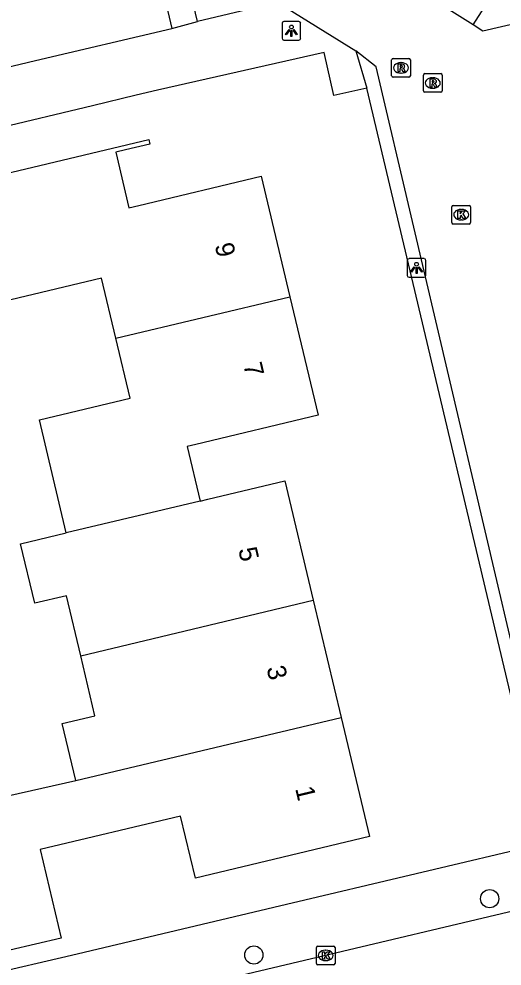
# Model space of a CAD drawing. Extents: x 157663 to 158496, y 379212 to 380934.
# Drawn here: x 158226.7 to 158252.6, y 380781.8 to 380832.6 of the extents above; entities that cross this region are included whole.
import ezdxf

# ---------------------------------------------------------------- set-up
doc = ezdxf.new("R2010")
doc.units = 0
for name, color, linetype in [('IMGEO_Boom', 7, 'Continuous'), ('IMGEO_Hek', 7, 'Continuous'), ('IMGEO_Kolk', 7, 'Continuous'), ('IMGEO_Lichtpunt', 7, 'Continuous'), ('IMGEO_Pand', 7, 'Continuous'), ('IMGEO_Pand_nummerreeks', 7, 'Continuous'), ('IMGEO_Rijbaan_lokaal_open', 7, 'Continuous'), ('IMGEO_Rioolput', 7, 'Continuous'), ('IMGEO_Voetpad_open', 7, 'Continuous')]:
    doc.layers.add(name, color=color, linetype=linetype)

msp = doc.modelspace()

# ---------------------------------------------------------------- linework, layer by layer
at = {"layer": 'IMGEO_Boom'}
for centre in [(158251.9, 380785.427), (158239.268, 380782.409)]:
    msp.add_circle(centre, 0.489, dxfattribs=at)
at = {"layer": 'IMGEO_Hek'}
msp.add_lwpolyline([(158229.504, 380782.395), (158241.023, 380785.136)], dxfattribs=at)
at = {"layer": 'IMGEO_Kolk'}
for p, q in [((158249.952, 380822.579), (158250.804, 380822.579)), ((158249.877, 380821.653), (158249.877, 380822.505)), ((158250.365, 380822.359), (158250.39, 380822.359)), ((158250.878, 380822.505), (158250.878, 380821.653)), ((158250.804, 380821.579), (158249.952, 380821.579)), ((158250.388, 380821.799), (158250.363, 380821.799)), ((158242.616, 380781.963), (158242.616, 380782.815)), ((158242.691, 380782.889), (158243.543, 380782.889)), ((158243.104, 380782.669), (158243.129, 380782.669)), ((158243.617, 380782.815), (158243.617, 380781.963)), ((158243.127, 380782.109), (158243.102, 380782.109)), ((158243.543, 380781.889), (158242.691, 380781.889))]:
    msp.add_line(p, q, dxfattribs=at)
for points in [[(158249.952, 380822.579), (158250.804, 380822.579)], [(158249.877, 380821.653), (158249.877, 380822.505)], [(158250.198, 380822.279), (158250.321, 380822.279), (158250.321, 380822.128), (158250.451, 380822.279), (158250.615, 380822.279), (158250.469, 380822.128), (158250.622, 380821.879), (158250.47, 380821.879), (158250.385, 380822.043), (158250.321, 380821.976), (158250.321, 380821.879), (158250.198, 380821.879), (158250.198, 380822.279)], [(158250.878, 380822.505), (158250.878, 380821.653)], [(158250.804, 380821.579), (158249.952, 380821.579)], [(158242.616, 380781.963), (158242.616, 380782.815)], [(158242.691, 380782.889), (158243.543, 380782.889)], [(158242.937, 380782.589), (158243.06, 380782.589), (158243.06, 380782.438), (158243.19, 380782.589), (158243.354, 380782.589), (158243.208, 380782.438), (158243.361, 380782.189), (158243.209, 380782.189), (158243.124, 380782.353), (158243.06, 380782.286), (158243.06, 380782.189), (158242.937, 380782.189), (158242.937, 380782.589)], [(158243.617, 380782.815), (158243.617, 380781.963)], [(158243.543, 380781.889), (158242.691, 380781.889)]]:
    msp.add_lwpolyline(points, dxfattribs=at)
for centre, start, end in [((158249.954, 380822.503), 91.552, 178.448), ((158249.954, 380822.503), 91.552, 178.448), ((158250.802, 380822.503), 1.552, 88.448), ((158250.802, 380822.503), 1.552, 88.448), ((158249.954, 380821.655), 181.552, 268.448), ((158249.954, 380821.655), 181.552, 268.448), ((158250.802, 380821.655), 271.552, 358.448), ((158250.802, 380821.655), 271.552, 358.448), ((158242.693, 380782.813), 91.552, 178.448), ((158242.693, 380782.813), 91.552, 178.448), ((158243.541, 380782.813), 1.552, 88.448), ((158243.541, 380782.813), 1.552, 88.448), ((158242.693, 380781.965), 181.552, 268.448), ((158242.693, 380781.965), 181.552, 268.448), ((158243.541, 380781.965), 271.552, 358.448), ((158243.541, 380781.965), 271.552, 358.448)]:
    msp.add_arc(centre, 0.0765, start, end, dxfattribs=at)
for centre, major_axis, ratio, start_param, end_param in [((158250.364, 380822.079), (-0.387, 0.002), 0.722429, 4.712389, 7.853982), ((158250.389, 380822.079), (-0.39, 0.002), 0.717154, 1.570796, 4.712389), ((158243.103, 380782.389), (-0.387, 0.002), 0.722429, 4.712389, 7.853982), ((158243.128, 380782.389), (-0.39, 0.002), 0.717154, 1.570796, 4.712389)]:
    msp.add_ellipse(centre, major_axis=major_axis, ratio=ratio, start_param=start_param, end_param=end_param, dxfattribs=at)
at = {"layer": 'IMGEO_Lichtpunt'}
for p, q in [((158240.779, 380832.337), (158240.779, 380831.53)), ((158240.779, 380832.337), (158240.779, 380831.53)), ((158241.681, 380832.432), (158240.873, 380832.432)), ((158241.681, 380832.432), (158240.873, 380832.432)), ((158241.775, 380831.53), (158241.775, 380832.337)), ((158241.775, 380831.53), (158241.775, 380832.337)), ((158240.873, 380831.436), (158241.681, 380831.436)), ((158240.873, 380831.436), (158241.681, 380831.436)), ((158247.487, 380819.628), (158247.487, 380818.821)), ((158247.487, 380819.628), (158247.487, 380818.821)), ((158248.389, 380819.723), (158247.581, 380819.723)), ((158248.389, 380819.723), (158247.581, 380819.723)), ((158248.483, 380818.821), (158248.483, 380819.628)), ((158248.483, 380818.821), (158248.483, 380819.628)), ((158247.581, 380818.727), (158248.389, 380818.727)), ((158247.581, 380818.727), (158248.389, 380818.727))]:
    msp.add_line(p, q, dxfattribs=at)
for points in [[(158241.153, 380832.001), (158241.192, 380831.973), (158241.004, 380831.711), (158240.966, 380831.738), (158241.153, 380832.001)], [(158241.255, 380831.953), (158241.302, 380831.953), (158241.302, 380831.631), (158241.255, 380831.631), (158241.255, 380831.953)], [(158241.365, 380831.973), (158241.403, 380832), (158241.59, 380831.738), (158241.551, 380831.71), (158241.365, 380831.973)], [(158247.861, 380819.292), (158247.9, 380819.264), (158247.712, 380819.002), (158247.674, 380819.029), (158247.861, 380819.292)], [(158247.963, 380819.244), (158248.01, 380819.244), (158248.01, 380818.922), (158247.963, 380818.922), (158247.963, 380819.244)], [(158248.073, 380819.264), (158248.111, 380819.291), (158248.298, 380819.029), (158248.259, 380819.001), (158248.073, 380819.264)]]:
    msp.add_lwpolyline(points, dxfattribs=at)
for centre in [(158241.278, 380832.135), (158247.986, 380819.426)]:
    msp.add_circle(centre, 0.0994, dxfattribs=at)
for centre, start, end in [((158240.873, 380832.337), 90, 180), ((158240.873, 380832.337), 90, 180), ((158241.681, 380832.337), 0, 90), ((158241.681, 380832.337), 0, 90), ((158240.873, 380831.53), 180, 270), ((158240.873, 380831.53), 180, 270), ((158241.681, 380831.53), 270, 0), ((158241.681, 380831.53), 270, 360), ((158247.581, 380819.628), 90, 180), ((158247.581, 380819.628), 90, 180), ((158248.389, 380819.628), 0, 90), ((158248.389, 380819.628), 0, 90), ((158247.581, 380818.821), 180, 270), ((158247.581, 380818.821), 180, 270), ((158248.389, 380818.821), 270, 0), ((158248.389, 380818.821), 270, 360)]:
    msp.add_arc(centre, 0.0946, start, end, dxfattribs=at)
at = {"layer": 'IMGEO_Pand'}
for points in [[(158231.88, 380815.465), (158231.113, 380818.684), (158226.246, 380817.523), (158224.705, 380823.985), (158233.638, 380826.115), (158233.699, 380825.858), (158232.394, 380825.547), (158231.869, 380825.422), (158232.576, 380822.455), (158233.101, 380822.58), (158239.657, 380824.143), (158241.197, 380817.685)], [(158231.88, 380815.465), (158241.197, 380817.685)], [(158241.197, 380817.685), (158242.712, 380811.332), (158236.166, 380809.771), (158235.691, 380809.658), (158236.388, 380806.732)], [(158229.218, 380805.036), (158227.776, 380811.084), (158232.648, 380812.245), (158231.88, 380815.465)], [(158236.388, 380806.732), (158236.807, 380806.832), (158240.921, 380807.813), (158242.446, 380801.418)], [(158236.388, 380806.732), (158229.218, 380805.036)], [(158229.989, 380798.448), (158229.224, 380801.662), (158227.526, 380801.257), (158226.765, 380804.451), (158229.218, 380805.036)], [(158229.989, 380798.448), (158242.446, 380801.418)], [(158242.446, 380801.418), (158243.944, 380795.133)], [(158229.727, 380791.753), (158228.997, 380794.815), (158230.754, 380795.234), (158229.989, 380798.448)], [(158243.944, 380795.133), (158245.464, 380788.76), (158236.133, 380786.535), (158235.341, 380789.856), (158227.813, 380788.061), (158228.946, 380783.316), (158224.797, 380782.357)], [(158229.727, 380791.753), (158243.944, 380795.133)], [(158222.973, 380790.246), (158229.727, 380791.753)]]:
    msp.add_lwpolyline(points, dxfattribs=at)
at = {"layer": 'IMGEO_Rijbaan_lokaal_open'}
for points in [[(158251.024, 380832.251), (158244.769, 380836.177), (158242.114, 380847.802)], [(158262.698, 380834.525), (158251.543, 380831.91), (158251.024, 380832.251)], [(158240.548, 380833.44), (158244.724, 380830.856)], [(158255.555, 380788.565), (158245.826, 380829.995), (158244.724, 380830.856)], [(158259.536, 380787.359), (158255.678, 380786.452), (158255.935, 380785.414), (158223.948, 380777.852), (158220.271, 380776.983), (158195.501, 380771.154), (158191.823, 380770.281), (158179.865, 380767.493)]]:
    msp.add_lwpolyline(points, dxfattribs=at)
at = {"layer": 'IMGEO_Rioolput'}
for p, q in [((158246.651, 380829.52), (158246.651, 380830.372)), ((158246.726, 380830.446), (158247.578, 380830.446)), ((158247.139, 380830.226), (158247.164, 380830.226)), ((158247.652, 380830.372), (158247.652, 380829.52)), ((158247.578, 380829.446), (158246.726, 380829.446)), ((158247.162, 380829.666), (158247.137, 380829.666)), ((158248.353, 380828.71), (158248.353, 380829.562)), ((158248.428, 380829.636), (158249.28, 380829.636)), ((158248.841, 380829.416), (158248.866, 380829.416)), ((158249.354, 380829.562), (158249.354, 380828.71)), ((158248.864, 380828.856), (158248.839, 380828.856)), ((158249.28, 380828.636), (158248.428, 380828.636))]:
    msp.add_line(p, q, dxfattribs=at)
for points in [[(158246.651, 380829.52), (158246.651, 380830.372)], [(158246.726, 380830.446), (158247.578, 380830.446)], [(158247.652, 380830.372), (158247.652, 380829.52)], [(158247.24, 380830.144), (158246.988, 380830.146), (158246.988, 380829.746)], [(158246.988, 380829.746), (158247.112, 380829.746), (158247.112, 380829.908), (158247.123, 380829.908)], [(158247.166, 380830.065), (158247.112, 380830.065), (158247.112, 380829.984)], [(158247.112, 380829.984), (158247.164, 380829.984)], [(158247.17, 380829.879), (158247.241, 380829.746), (158247.381, 380829.746), (158247.316, 380829.872)], [(158247.578, 380829.446), (158246.726, 380829.446)], [(158248.353, 380828.71), (158248.353, 380829.562)], [(158248.428, 380829.636), (158249.28, 380829.636)], [(158248.942, 380829.334), (158248.69, 380829.336), (158248.69, 380828.936)], [(158248.868, 380829.255), (158248.814, 380829.255), (158248.814, 380829.174)], [(158248.814, 380829.174), (158248.866, 380829.174)], [(158249.354, 380829.562), (158249.354, 380828.71)], [(158248.69, 380828.936), (158248.814, 380828.936), (158248.814, 380829.098), (158248.825, 380829.098)], [(158248.872, 380829.069), (158248.943, 380828.936), (158249.083, 380828.936), (158249.018, 380829.062)], [(158249.28, 380828.636), (158248.428, 380828.636)]]:
    msp.add_lwpolyline(points, dxfattribs=at)
for centre, radius, start, end in [((158246.728, 380830.37), 0.0765, 91.552, 178.448), ((158246.728, 380830.37), 0.0765, 91.552, 178.448), ((158247.576, 380830.37), 0.0765, 1.552, 88.448), ((158247.576, 380830.37), 0.0765, 1.552, 88.448), ((158247.122, 380829.855), 0.0533, 26.0293, 88.6989), ((158247.148, 380830.173), 0.19, 274.7715, 282.9687), ((158247.172, 380829.969), 0.0964, 77.0061, 93.1865), ((158247.186, 380830.026), 0.0378, 276.6634, 79.6772), ((158247.239, 380830.034), 0.109, 350.3612, 89.416), ((158247.237, 380830.034), 0.112, 277.5842, 350.9817), ((158247.221, 380829.819), 0.108, 29.5134, 73.7905), ((158246.728, 380829.522), 0.0765, 181.552, 268.448), ((158246.728, 380829.522), 0.0765, 181.552, 268.448), ((158247.576, 380829.522), 0.0765, 271.552, 358.448), ((158247.576, 380829.522), 0.0765, 271.552, 358.448), ((158248.43, 380829.56), 0.0765, 91.552, 178.448), ((158248.43, 380829.56), 0.0765, 91.552, 178.448), ((158248.85, 380829.363), 0.19, 274.7715, 282.9687), ((158248.874, 380829.159), 0.0964, 77.0061, 93.1865), ((158248.888, 380829.216), 0.0378, 276.6634, 79.6772), ((158248.941, 380829.224), 0.109, 350.3612, 89.416), ((158248.939, 380829.224), 0.112, 277.5842, 350.9817), ((158249.278, 380829.56), 0.0765, 1.552, 88.448), ((158249.278, 380829.56), 0.0765, 1.552, 88.448), ((158248.43, 380828.712), 0.0765, 181.552, 268.448), ((158248.43, 380828.712), 0.0765, 181.552, 268.448), ((158248.824, 380829.045), 0.0533, 26.0293, 88.6989), ((158248.923, 380829.009), 0.108, 29.5134, 73.7905), ((158249.278, 380828.712), 0.0765, 271.552, 358.448), ((158249.278, 380828.712), 0.0765, 271.552, 358.448)]:
    msp.add_arc(centre, radius, start, end, dxfattribs=at)
for centre, major_axis, ratio, start_param, end_param in [((158247.138, 380829.946), (-0.387, 0.002), 0.722429, 4.712389, 7.853982), ((158247.163, 380829.946), (-0.39, 0.002), 0.717154, 1.570796, 4.712389), ((158248.84, 380829.136), (-0.387, 0.002), 0.722429, 4.712389, 7.853982), ((158248.865, 380829.136), (-0.39, 0.002), 0.717154, 1.570796, 4.712389)]:
    msp.add_ellipse(centre, major_axis=major_axis, ratio=ratio, start_param=start_param, end_param=end_param, dxfattribs=at)
at = {"layer": 'IMGEO_Voetpad_open'}
for points in [[(158231.515, 380871.684), (158230.575, 380871.461), (158235.571, 380850.422), (158230.728, 380849.308), (158231.486, 380846.302), (158231.719, 380845.417), (158231.903, 380844.699), (158234.881, 380832.061)], [(158236.255, 380832.428), (158232.868, 380846.559), (158237.173, 380847.541)], [(158251.024, 380832.251), (158252.238, 380834.159)], [(158240.548, 380833.44), (158236.255, 380832.428)], [(158234.881, 380832.061), (158236.255, 380832.428)], [(158203.704, 380824.608), (158218.664, 380828.221), (158227.569, 380830.344), (158234.881, 380832.061)], [(158245.325, 380828.86), (158243.553, 380828.469), (158243.032, 380830.777), (158234.097, 380828.753), (158232.966, 380828.488), (158230.614, 380827.909), (158214.903, 380824.164)], [(158244.724, 380830.856), (158245.325, 380828.86)], [(158254.914, 380788.414), (158245.325, 380828.86)], [(158225.024, 380781.358), (158229.504, 380782.395), (158241.023, 380785.136), (158254.914, 380788.414)]]:
    msp.add_lwpolyline(points, dxfattribs=at)

# ---------------------------------------------------------------- texts
at = {"layer": 'IMGEO_Pand_nummerreeks'}
for s, rotation, p in [('9', 283.4126, (158237.166, 380820.448)), ('7', 283.4126, (158238.693, 380814.042)), ('5', 283.4112, (158238.423, 380804.145)), ('3', 283.4112, (158239.938, 380797.794)), ('1', 283.4112, (158241.478, 380791.332))]:
    msp.add_text(s, height=1, rotation=rotation, dxfattribs=at).set_placement(p)

doc.saveas('drawing.dxf')
